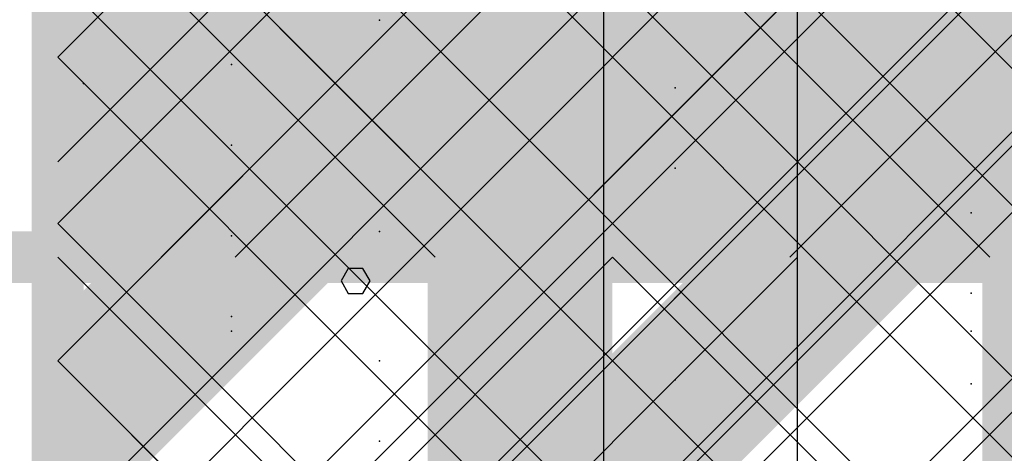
# Model space of a CAD drawing. Extents: x -2 to 113, y -136 to 16.
# Tile 272 of 541: x 49.707 to 51.664, y -28.028 to -27.167. Entities that reach past the tile are written whole.
import ezdxf

# ---------------------------------------------------------------- set-up
doc = ezdxf.new("R2010")
doc.units = 0
doc.header["$MEASUREMENT"] = 0
doc.linetypes.add('SOLID', pattern=[0])
doc.layers.get('0').update_dxf_attribs({"linetype": 'SOLID'})
for name, color, linetype in [('1', 7, 'SOLID'), ('10', 7, 'SOLID'), ('11', 7, 'SOLID'), ('12', 7, 'SOLID'), ('13', 7, 'SOLID'), ('14', 7, 'SOLID'), ('15', 7, 'SOLID'), ('16', 7, 'SOLID'), ('17', 7, 'SOLID'), ('18', 7, 'SOLID'), ('19', 7, 'SOLID'), ('2', 7, 'SOLID'), ('20', 7, 'SOLID'), ('21', 7, 'SOLID'), ('22', 7, 'SOLID'), ('23', 7, 'SOLID'), ('24', 7, 'SOLID'), ('25', 7, 'SOLID'), ('26', 7, 'SOLID'), ('27', 7, 'SOLID'), ('28', 7, 'SOLID'), ('29', 7, 'SOLID'), ('3', 7, 'SOLID'), ('30', 7, 'SOLID'), ('31', 7, 'SOLID'), ('32', 7, 'SOLID'), ('33', 7, 'SOLID'), ('34', 7, 'SOLID'), ('35', 7, 'SOLID'), ('36', 7, 'SOLID'), ('37', 7, 'SOLID'), ('38', 7, 'SOLID'), ('39', 7, 'SOLID'), ('4', 7, 'SOLID'), ('40', 7, 'SOLID'), ('41', 7, 'SOLID'), ('42', 7, 'SOLID'), ('43', 7, 'SOLID'), ('44', 7, 'SOLID'), ('45', 7, 'SOLID'), ('46', 7, 'SOLID'), ('47', 7, 'SOLID'), ('48', 7, 'SOLID'), ('49', 7, 'SOLID'), ('5', 7, 'SOLID'), ('50', 7, 'SOLID'), ('51', 7, 'SOLID'), ('52', 7, 'SOLID'), ('53', 7, 'SOLID'), ('54', 7, 'SOLID'), ('55', 7, 'SOLID'), ('56', 7, 'SOLID'), ('57', 7, 'SOLID'), ('58', 7, 'SOLID'), ('59', 7, 'SOLID'), ('6', 7, 'SOLID'), ('60', 7, 'SOLID'), ('61', 7, 'SOLID'), ('62', 7, 'SOLID'), ('63', 7, 'SOLID'), ('64', 7, 'SOLID'), ('65', 7, 'SOLID'), ('66', 7, 'SOLID'), ('67', 7, 'SOLID'), ('68', 7, 'SOLID'), ('7', 7, 'SOLID'), ('8', 7, 'SOLID'), ('9', 7, 'SOLID')]:
    doc.layers.add(name, color=color, linetype=linetype)

msp = doc.modelspace()

# ---------------------------------------------------------------- linework, layer by layer
at = {"color": 7, "linetype": 'SOLID', "const_width": 0.1029}
msp.add_lwpolyline([(49.7825, -13.1385), (49.7825, -125.6385)], dxfattribs=at)
at = {"color": 7, "linetype": 'SOLID'}
msp.add_lwpolyline([(51.2531, -40.6385), (51.2531, -25.6385)], dxfattribs=at)
at = {"color": 7}
for p in [(50.1281, -27.2562), (51.5987, -27.5503), (50.4222, -27.8444)]:
    msp.add_point(p, dxfattribs=at)
at = {"layer": '1', "color": 7, "linetype": 'SOLID', "const_width": 0.1029}
msp.add_lwpolyline([(49.7825, -13.1385), (49.7825, -125.6385)], dxfattribs=at)
at = {"layer": '10', "color": 7, "linetype": 'SOLID', "const_width": 0.1029}
msp.add_lwpolyline([(49.7825, -13.1385), (49.7825, -125.6385)], dxfattribs=at)
at = {"layer": '10', "color": 7, "linetype": 'SOLID'}
msp.add_lwpolyline([(49.7825, -28.5797), (52.7237, -25.6385)], dxfattribs=at)
at = {"layer": '10', "color": 7}
for p in [(50.1281, -27.2562), (51.5987, -27.5503), (50.4222, -27.8444)]:
    msp.add_point(p, dxfattribs=at)
at = {"layer": '11', "color": 7, "linetype": 'SOLID', "const_width": 0.1029}
msp.add_lwpolyline([(49.7825, -13.1385), (49.7825, -125.6385)], dxfattribs=at)
at = {"layer": '11', "color": 7, "linetype": 'SOLID'}
for points in [[(50.8681, -45.6385), (50.8681, -25.6385)], [(50.4037, -27.6858), (50.3892, -27.6609), (50.3603, -27.6609), (50.3458, -27.6858), (50.3603, -27.7107), (50.3892, -27.7107), (50.4037, -27.6858)]]:
    msp.add_lwpolyline(points, dxfattribs=at)
at = {"layer": '12', "color": 7, "linetype": 'SOLID', "const_width": 0.1029}
for points in [[(49.7825, -13.1385), (49.7825, -125.6385)], [(13.0178, -27.6385), (13.7531, -27.6385), (14.4884, -27.9547), (48.3119, -27.9547), (49.0472, -27.6385), (49.7825, -27.6385)], [(49.7825, -27.6385), (54.1942, -27.6385)]]:
    msp.add_lwpolyline(points, dxfattribs=at)
at = {"layer": '12', "color": 7, "linetype": 'SOLID'}
msp.add_lwpolyline([(51.2531, -29.6385), (51.2531, -27.6385)], dxfattribs=at)
at = {"layer": '12', "color": 7}
for p in [(50.1281, -27.7856), (51.5987, -27.7856)]:
    msp.add_point(p, dxfattribs=at)
msp.add_solid([(49.7825, -27.6385), (49.7825, -25.6385), (54.1942, -27.6385), (54.1942, -25.6385)], dxfattribs=at)
at = {"layer": '13', "color": 7, "linetype": 'SOLID', "const_width": 0.1029}
msp.add_lwpolyline([(49.7825, -13.1385), (49.7825, -125.6385)], dxfattribs=at)
at = {"layer": '13', "color": 7, "linetype": 'SOLID'}
for points in [[(50.8681, -45.6385), (50.8681, -25.6385)], [(50.4037, -27.6858), (50.3892, -27.6609), (50.3603, -27.6609), (50.3458, -27.6858), (50.3603, -27.7107), (50.3892, -27.7107), (50.4037, -27.6858)]]:
    msp.add_lwpolyline(points, dxfattribs=at)
at = {"layer": '14', "color": 7, "linetype": 'SOLID', "const_width": 0.1029}
for points in [[(49.7825, -13.1385), (49.7825, -125.6385)], [(13.0178, -27.6385), (13.7531, -27.6385), (14.4884, -33.0172), (48.3119, -33.0172), (49.0472, -27.6385), (49.7825, -27.6385)], [(49.7825, -27.6385), (54.1942, -27.6385)]]:
    msp.add_lwpolyline(points, dxfattribs=at)
at = {"layer": '14', "color": 7, "linetype": 'SOLID'}
for points in [[(49.7828, -25.6385), (49.783, -25.6388), (51.7827, -27.6385)], [(49.9884, -27.6385), (51.9884, -25.6385)], [(51.0913, -27.6385), (53.0913, -25.6385)], [(49.7825, -26.7415), (50.6795, -27.6385)], [(51.2531, -29.6385), (51.2531, -27.6385)]]:
    msp.add_lwpolyline(points, dxfattribs=at)
at = {"layer": '14', "color": 7}
for p in [(50.1281, -27.7856), (51.5987, -27.7856)]:
    msp.add_point(p, dxfattribs=at)
at = {"layer": '15', "color": 7, "linetype": 'SOLID', "const_width": 0.1029}
msp.add_lwpolyline([(49.7825, -13.1385), (49.7825, -125.6385)], dxfattribs=at)
at = {"layer": '15', "color": 7, "linetype": 'SOLID'}
for points in [[(50.8681, -45.6385), (50.8681, -25.6385)], [(50.4037, -27.6858), (50.3892, -27.6609), (50.3603, -27.6609), (50.3458, -27.6858), (50.3603, -27.7107), (50.3892, -27.7107), (50.4037, -27.6858)]]:
    msp.add_lwpolyline(points, dxfattribs=at)
at = {"layer": '16', "color": 7, "linetype": 'SOLID', "const_width": 0.1029}
for points in [[(49.7825, -13.1385), (49.7825, -125.6385)], [(13.0178, -27.6385), (13.7531, -27.6385), (14.4884, -33.8995), (48.3119, -33.8995), (49.0472, -27.6385), (49.7825, -27.6385)], [(49.7825, -27.6385), (54.1942, -27.6385)]]:
    msp.add_lwpolyline(points, dxfattribs=at)
at = {"layer": '16', "color": 7, "linetype": 'SOLID'}
for points in [[(49.7828, -26.8885), (49.7828, -26.8886), (50.5327, -27.6385)], [(50.1354, -27.6385), (50.8854, -26.8885)], [(50.8856, -26.8885), (51.1115, -27.1144), (51.6356, -27.6385)], [(51.2384, -27.6385), (51.9884, -26.8885)], [(49.7825, -28.7415), (50.8854, -27.6385)], [(49.7828, -27.6385), (49.783, -27.6388), (51.7827, -29.6385)], [(49.9884, -29.6385), (51.9884, -27.6385)], [(50.8856, -27.6385), (51.8003, -28.5533), (52.8856, -29.6385)]]:
    msp.add_lwpolyline(points, dxfattribs=at)
at = {"layer": '17', "color": 7, "linetype": 'SOLID', "const_width": 0.1029}
msp.add_lwpolyline([(49.7825, -13.1385), (49.7825, -125.6385)], dxfattribs=at)
at = {"layer": '17', "color": 7, "linetype": 'SOLID'}
for points in [[(50.8681, -45.6385), (50.8681, -25.6385)], [(50.4037, -27.6858), (50.3892, -27.6609), (50.3603, -27.6609), (50.3458, -27.6858), (50.3603, -27.7107), (50.3892, -27.7107), (50.4037, -27.6858)]]:
    msp.add_lwpolyline(points, dxfattribs=at)
at = {"layer": '18', "color": 7, "linetype": 'SOLID', "const_width": 0.1029}
msp.add_lwpolyline([(49.7825, -13.1385), (49.7825, -125.6385)], dxfattribs=at)
at = {"layer": '18', "color": 7, "linetype": 'SOLID'}
msp.add_lwpolyline([(51.2531, -28.1385), (51.2531, -25.6385)], dxfattribs=at)
at = {"layer": '18', "color": 7}
for p in [(50.1281, -27.2562), (51.5987, -27.5503), (50.4222, -27.8444)]:
    msp.add_point(p, dxfattribs=at)
at = {"layer": '19', "color": 7, "linetype": 'SOLID', "const_width": 0.1029}
msp.add_lwpolyline([(49.7825, -13.1385), (49.7825, -125.6385)], dxfattribs=at)
at = {"layer": '19', "color": 7, "linetype": 'SOLID'}
for points in [[(50.8681, -45.6385), (50.8681, -25.6385)], [(50.4037, -27.6858), (50.3892, -27.6609), (50.3603, -27.6609), (50.3458, -27.6858), (50.3603, -27.7107), (50.3892, -27.7107), (50.4037, -27.6858)]]:
    msp.add_lwpolyline(points, dxfattribs=at)
at = {"layer": '2', "color": 7, "linetype": 'SOLID', "const_width": 0.1029}
for points in [[(49.7825, -13.1385), (49.7825, -125.6385)], [(13.0178, -27.6385), (13.7531, -27.6385), (14.4884, -33.0172), (48.3119, -33.0172), (49.0472, -27.6385), (49.7825, -27.6385)], [(49.7825, -27.6385), (54.1942, -27.6385)]]:
    msp.add_lwpolyline(points, dxfattribs=at)
at = {"layer": '2', "color": 7, "linetype": 'SOLID'}
for points in [[(51.2531, -27.6385), (51.2531, -25.6385)], [(51.2531, -31.6385), (51.2531, -27.6385)]]:
    msp.add_lwpolyline(points, dxfattribs=at)
at = {"layer": '2', "color": 7}
for p in [(50.1281, -27.2562), (51.5987, -27.5503), (50.1281, -27.7856), (51.5987, -27.7856)]:
    msp.add_point(p, dxfattribs=at)
at = {"layer": '20', "color": 7, "linetype": 'SOLID', "const_width": 0.1029}
for points in [[(49.7825, -13.1385), (49.7825, -125.6385)], [(13.0178, -27.6385), (13.7531, -27.6385), (14.4884, -31.1422), (48.3119, -31.1422), (49.0472, -27.6385), (49.7825, -27.6385)], [(49.7825, -27.6385), (54.1942, -27.6385)]]:
    msp.add_lwpolyline(points, dxfattribs=at)
at = {"layer": '20', "color": 7, "linetype": 'SOLID'}
for points in [[(49.7828, -25.6385), (49.783, -25.6388), (51.7827, -27.6385)], [(49.9884, -27.6385), (51.9884, -25.6385)], [(51.0913, -27.6385), (53.0913, -25.6385)], [(49.7825, -26.7415), (50.6795, -27.6385)], [(51.2531, -39.6385), (51.2531, -27.6385)]]:
    msp.add_lwpolyline(points, dxfattribs=at)
at = {"layer": '20', "color": 7}
for p in [(50.1281, -27.7856), (51.5987, -27.7856)]:
    msp.add_point(p, dxfattribs=at)
at = {"layer": '21', "color": 7, "linetype": 'SOLID', "const_width": 0.1029}
msp.add_lwpolyline([(49.7825, -13.1385), (49.7825, -125.6385)], dxfattribs=at)
at = {"layer": '21', "color": 7, "linetype": 'SOLID'}
for points in [[(50.8681, -45.6385), (50.8681, -25.6385)], [(50.4037, -27.6858), (50.3892, -27.6609), (50.3603, -27.6609), (50.3458, -27.6858), (50.3603, -27.7107), (50.3892, -27.7107), (50.4037, -27.6858)]]:
    msp.add_lwpolyline(points, dxfattribs=at)
at = {"layer": '22', "color": 7, "linetype": 'SOLID', "const_width": 0.1029}
msp.add_lwpolyline([(49.7825, -13.1385), (49.7825, -125.6385)], dxfattribs=at)
at = {"layer": '22', "color": 7, "linetype": 'SOLID'}
msp.add_lwpolyline([(49.7825, -28.5797), (52.7237, -25.6385)], dxfattribs=at)
at = {"layer": '22', "color": 7}
for p in [(50.1281, -27.2562), (51.5987, -27.5503), (50.4222, -27.8444)]:
    msp.add_point(p, dxfattribs=at)
at = {"layer": '23', "color": 7, "linetype": 'SOLID', "const_width": 0.1029}
msp.add_lwpolyline([(49.7825, -13.1385), (49.7825, -125.6385)], dxfattribs=at)
at = {"layer": '23', "color": 7, "linetype": 'SOLID'}
for points in [[(50.8681, -45.6385), (50.8681, -25.6385)], [(50.4037, -27.6858), (50.3892, -27.6609), (50.3603, -27.6609), (50.3458, -27.6858), (50.3603, -27.7107), (50.3892, -27.7107), (50.4037, -27.6858)]]:
    msp.add_lwpolyline(points, dxfattribs=at)
at = {"layer": '24', "color": 7, "linetype": 'SOLID', "const_width": 0.1029}
msp.add_lwpolyline([(49.7825, -13.1385), (49.7825, -125.6385)], dxfattribs=at)
at = {"layer": '24', "color": 7, "linetype": 'SOLID'}
msp.add_lwpolyline([(49.7825, -28.5797), (52.7237, -25.6385)], dxfattribs=at)
at = {"layer": '24', "color": 7}
for p in [(50.1281, -27.2562), (51.5987, -27.5503), (50.4222, -27.8444)]:
    msp.add_point(p, dxfattribs=at)
at = {"layer": '25', "color": 7, "linetype": 'SOLID', "const_width": 0.1029}
msp.add_lwpolyline([(49.7825, -13.1385), (49.7825, -125.6385)], dxfattribs=at)
at = {"layer": '25', "color": 7, "linetype": 'SOLID'}
for points in [[(50.8681, -45.6385), (50.8681, -25.6385)], [(50.4037, -27.6858), (50.3892, -27.6609), (50.3603, -27.6609), (50.3458, -27.6858), (50.3603, -27.7107), (50.3892, -27.7107), (50.4037, -27.6858)]]:
    msp.add_lwpolyline(points, dxfattribs=at)
at = {"layer": '26', "color": 7, "linetype": 'SOLID', "const_width": 0.1029}
msp.add_lwpolyline([(49.7825, -13.1385), (49.7825, -125.6385)], dxfattribs=at)
at = {"layer": '26', "color": 7, "linetype": 'SOLID'}
msp.add_lwpolyline([(51.2531, -31.6385), (51.2531, -25.6385)], dxfattribs=at)
at = {"layer": '26', "color": 7}
for p in [(50.1281, -27.2562), (51.5987, -27.5503), (50.4222, -27.8444)]:
    msp.add_point(p, dxfattribs=at)
at = {"layer": '27', "color": 7, "linetype": 'SOLID', "const_width": 0.1029}
msp.add_lwpolyline([(49.7825, -13.1385), (49.7825, -125.6385)], dxfattribs=at)
at = {"layer": '27', "color": 7}
for points in [[(49.7825, -27.7562), (50.9589, -27.0503), (49.7825, -27.7562), (50.7237, -26.815)], [(50.9589, -27.7562), (52.1354, -27.0503), (50.9589, -27.7562), (51.9001, -26.815)], [(49.7825, -27.7562), (50.0178, -27.9915), (49.7825, -27.7562), (50.9589, -27.0503)], [(50.9589, -27.7562), (51.1942, -27.9915), (50.9589, -27.7562), (52.1354, -27.0503)], [(49.7825, -27.7562), (49.7825, -27.9915), (49.7825, -27.7562), (50.0178, -27.9915)], [(50.9589, -27.7562), (50.9589, -27.9915), (50.9589, -27.7562), (50.7237, -27.9915)], [(50.9589, -27.7562), (50.9589, -27.9915), (50.9589, -27.7562), (51.1942, -27.9915)], [(49.7825, -28.9326), (50.9589, -28.2267), (49.7825, -28.9326), (50.7237, -27.9915)], [(49.7825, -27.9915), (50.0178, -27.9915), (49.7825, -27.9915), (49.7825, -28.2267)], [(50.9589, -28.2267), (50.9589, -27.9915), (50.9589, -28.2267), (50.7237, -27.9915)], [(50.9589, -28.9326), (52.1354, -28.2267), (50.9589, -28.9326), (51.9001, -27.9915)], [(50.9589, -27.9915), (51.1942, -27.9915), (50.9589, -27.9915), (50.9589, -28.2267)]]:
    msp.add_solid(points, dxfattribs=at)
at = {"layer": '28', "color": 7, "linetype": 'SOLID', "const_width": 0.1029}
msp.add_lwpolyline([(49.7825, -13.1385), (49.7825, -125.6385)], dxfattribs=at)
at = {"layer": '28', "color": 7, "linetype": 'SOLID'}
msp.add_lwpolyline([(51.2531, -47.1385), (51.2531, -25.6385)], dxfattribs=at)
at = {"layer": '28', "color": 7}
for p in [(50.1281, -27.2562), (51.5987, -27.5503), (50.4222, -27.8444)]:
    msp.add_point(p, dxfattribs=at)
at = {"layer": '29', "color": 7, "linetype": 'SOLID', "const_width": 0.1029}
msp.add_lwpolyline([(49.7825, -13.1385), (49.7825, -125.6385)], dxfattribs=at)
at = {"layer": '29', "color": 7, "linetype": 'SOLID'}
msp.add_lwpolyline([(51.2531, -33.1385), (51.2531, -25.6385)], dxfattribs=at)
at = {"layer": '29', "color": 7}
for p in [(50.1281, -27.2562), (51.5987, -27.5503), (50.4222, -27.8444)]:
    msp.add_point(p, dxfattribs=at)
at = {"layer": '3', "color": 7, "linetype": 'SOLID', "const_width": 0.1029}
msp.add_lwpolyline([(49.7825, -13.1385), (49.7825, -125.6385)], dxfattribs=at)
at = {"layer": '3', "color": 7, "linetype": 'SOLID'}
for points in [[(50.8681, -45.6385), (50.8681, -25.6385)], [(50.4037, -27.6858), (50.3892, -27.6609), (50.3603, -27.6609), (50.3458, -27.6858), (50.3603, -27.7107), (50.3892, -27.7107), (50.4037, -27.6858)]]:
    msp.add_lwpolyline(points, dxfattribs=at)
at = {"layer": '30', "color": 7, "linetype": 'SOLID', "const_width": 0.1029}
msp.add_lwpolyline([(49.7825, -13.1385), (49.7825, -125.6385)], dxfattribs=at)
at = {"layer": '30', "color": 7, "linetype": 'SOLID'}
msp.add_lwpolyline([(50.2237, -28.1385), (52.7237, -25.6385)], dxfattribs=at)
at = {"layer": '30', "color": 7}
for p in [(50.1281, -27.2562), (51.5987, -27.5503), (50.4222, -27.8444)]:
    msp.add_point(p, dxfattribs=at)
at = {"layer": '31', "color": 7, "linetype": 'SOLID', "const_width": 0.1029}
msp.add_lwpolyline([(49.7825, -13.1385), (49.7825, -125.6385)], dxfattribs=at)
at = {"layer": '31', "color": 7, "linetype": 'SOLID'}
for points in [[(49.7825, -28.5797), (52.7237, -25.6385)], [(50.8681, -45.6385), (50.8681, -25.6385)], [(50.4037, -27.6858), (50.3892, -27.6609), (50.3603, -27.6609), (50.3458, -27.6858), (50.3603, -27.7107), (50.3892, -27.7107), (50.4037, -27.6858)]]:
    msp.add_lwpolyline(points, dxfattribs=at)
at = {"layer": '31', "color": 7}
for p in [(50.1281, -27.2562), (51.5987, -27.5503), (50.4222, -27.8444)]:
    msp.add_point(p, dxfattribs=at)
at = {"layer": '32', "color": 7, "linetype": 'SOLID', "const_width": 0.1029}
msp.add_lwpolyline([(49.7825, -13.1385), (49.7825, -125.6385)], dxfattribs=at)
at = {"layer": '32', "color": 7, "linetype": 'SOLID'}
msp.add_lwpolyline([(49.7825, -28.5797), (52.7237, -25.6385)], dxfattribs=at)
at = {"layer": '32', "color": 7}
for p in [(50.1281, -27.2562), (51.5987, -27.5503), (50.4222, -27.8444)]:
    msp.add_point(p, dxfattribs=at)
at = {"layer": '33', "color": 7, "linetype": 'SOLID', "const_width": 0.1029}
msp.add_lwpolyline([(49.7825, -13.1385), (49.7825, -125.6385)], dxfattribs=at)
at = {"layer": '33', "color": 7, "linetype": 'SOLID'}
msp.add_lwpolyline([(49.7825, -28.5797), (52.7237, -25.6385)], dxfattribs=at)
at = {"layer": '33', "color": 7}
for p in [(50.1281, -27.2562), (51.5987, -27.5503), (50.4222, -27.8444)]:
    msp.add_point(p, dxfattribs=at)
at = {"layer": '34', "color": 7, "linetype": 'SOLID', "const_width": 0.1029}
msp.add_lwpolyline([(49.7825, -13.1385), (49.7825, -125.6385)], dxfattribs=at)
at = {"layer": '34', "color": 7, "linetype": 'SOLID'}
msp.add_lwpolyline([(49.7825, -28.5797), (52.7237, -25.6385)], dxfattribs=at)
at = {"layer": '34', "color": 7}
for p in [(50.1281, -27.2562), (51.5987, -27.5503), (50.4222, -27.8444)]:
    msp.add_point(p, dxfattribs=at)
at = {"layer": '35', "color": 7, "linetype": 'SOLID', "const_width": 0.1029}
msp.add_lwpolyline([(49.7825, -13.1385), (49.7825, -125.6385)], dxfattribs=at)
at = {"layer": '35', "color": 7, "linetype": 'SOLID'}
msp.add_lwpolyline([(49.7825, -28.5797), (52.7237, -25.6385)], dxfattribs=at)
at = {"layer": '35', "color": 7}
for p in [(50.1281, -27.2562), (51.5987, -27.5503), (50.4222, -27.8444)]:
    msp.add_point(p, dxfattribs=at)
at = {"layer": '36', "color": 7, "linetype": 'SOLID', "const_width": 0.1029}
msp.add_lwpolyline([(49.7825, -13.1385), (49.7825, -125.6385)], dxfattribs=at)
at = {"layer": '36', "color": 7, "linetype": 'SOLID'}
msp.add_lwpolyline([(49.7825, -28.5797), (52.7237, -25.6385)], dxfattribs=at)
at = {"layer": '36', "color": 7}
for p in [(50.1281, -27.2562), (51.5987, -27.5503), (50.4222, -27.8444)]:
    msp.add_point(p, dxfattribs=at)
at = {"layer": '37', "color": 7, "linetype": 'SOLID', "const_width": 0.1029}
msp.add_lwpolyline([(49.7825, -13.1385), (49.7825, -125.6385)], dxfattribs=at)
at = {"layer": '37', "color": 7, "linetype": 'SOLID'}
msp.add_lwpolyline([(49.7825, -28.5797), (52.7237, -25.6385)], dxfattribs=at)
at = {"layer": '37', "color": 7}
for p in [(50.1281, -27.2562), (51.5987, -27.5503), (50.4222, -27.8444)]:
    msp.add_point(p, dxfattribs=at)
at = {"layer": '38', "color": 7, "linetype": 'SOLID', "const_width": 0.1029}
msp.add_lwpolyline([(49.7825, -13.1385), (49.7825, -125.6385)], dxfattribs=at)
at = {"layer": '38', "color": 7, "linetype": 'SOLID'}
msp.add_lwpolyline([(49.7825, -28.5797), (52.7237, -25.6385)], dxfattribs=at)
at = {"layer": '38', "color": 7}
for p in [(50.1281, -27.2562), (51.5987, -27.5503), (50.4222, -27.8444)]:
    msp.add_point(p, dxfattribs=at)
at = {"layer": '39', "color": 7, "linetype": 'SOLID', "const_width": 0.1029}
msp.add_lwpolyline([(49.7825, -13.1385), (49.7825, -125.6385)], dxfattribs=at)
at = {"layer": '39', "color": 7, "linetype": 'SOLID'}
for points in [[(49.7825, -27.8444), (51.9884, -25.6385)], [(49.7828, -25.6385), (49.7832, -25.6389), (52.2827, -28.1385)], [(50.5913, -28.1385), (53.0913, -25.6385)], [(49.7825, -26.7415), (51.1795, -28.1385)], [(49.7825, -27.8444), (50.0766, -28.1385)]]:
    msp.add_lwpolyline(points, dxfattribs=at)
at = {"layer": '4', "color": 7, "linetype": 'SOLID', "const_width": 0.1029}
msp.add_lwpolyline([(49.7825, -13.1385), (49.7825, -125.6385)], dxfattribs=at)
at = {"layer": '4', "color": 7, "linetype": 'SOLID'}
msp.add_lwpolyline([(51.2531, -29.6385), (51.2531, -25.6385)], dxfattribs=at)
at = {"layer": '4', "color": 7}
for p in [(50.1281, -27.2562), (51.5987, -27.5503), (50.4222, -27.8444)]:
    msp.add_point(p, dxfattribs=at)
at = {"layer": '40', "color": 7, "linetype": 'SOLID', "const_width": 0.1029}
msp.add_lwpolyline([(49.7825, -13.1385), (49.7825, -125.6385)], dxfattribs=at)
at = {"layer": '40', "color": 7, "linetype": 'SOLID'}
msp.add_lwpolyline([(51.2531, -45.6385), (51.2531, -25.6385)], dxfattribs=at)
at = {"layer": '40', "color": 7}
for p in [(50.1281, -27.2562), (51.5987, -27.5503), (50.4222, -27.8444)]:
    msp.add_point(p, dxfattribs=at)
at = {"layer": '41', "color": 7, "linetype": 'SOLID', "const_width": 0.1029}
msp.add_lwpolyline([(49.7825, -13.1385), (49.7825, -125.6385)], dxfattribs=at)
at = {"layer": '41', "color": 7, "linetype": 'SOLID'}
msp.add_lwpolyline([(50.2237, -28.1385), (52.7237, -25.6385)], dxfattribs=at)
at = {"layer": '41', "color": 7}
for p in [(50.1281, -27.2562), (51.5987, -27.5503), (50.4222, -27.8444)]:
    msp.add_point(p, dxfattribs=at)
at = {"layer": '42', "color": 7, "linetype": 'SOLID', "const_width": 0.1029}
msp.add_lwpolyline([(49.7825, -13.1385), (49.7825, -125.6385)], dxfattribs=at)
at = {"layer": '42', "color": 7, "linetype": 'SOLID'}
msp.add_lwpolyline([(51.2531, -45.6385), (51.2531, -25.6385)], dxfattribs=at)
at = {"layer": '42', "color": 7}
for p in [(50.1281, -27.2562), (51.5987, -27.5503), (50.4222, -27.8444)]:
    msp.add_point(p, dxfattribs=at)
at = {"layer": '43', "color": 7, "linetype": 'SOLID', "const_width": 0.1029}
msp.add_lwpolyline([(49.7825, -13.1385), (49.7825, -125.6385)], dxfattribs=at)
at = {"layer": '43', "color": 7, "linetype": 'SOLID'}
msp.add_lwpolyline([(49.7825, -28.5797), (52.7237, -25.6385)], dxfattribs=at)
at = {"layer": '43', "color": 7}
for p in [(50.1281, -27.2562), (51.5987, -27.5503), (50.4222, -27.8444)]:
    msp.add_point(p, dxfattribs=at)
at = {"layer": '44', "color": 7, "linetype": 'SOLID', "const_width": 0.1029}
msp.add_lwpolyline([(49.7825, -13.1385), (49.7825, -125.6385)], dxfattribs=at)
at = {"layer": '44', "color": 7, "linetype": 'SOLID'}
for points in [[(50.8681, -45.6385), (50.8681, -25.6385)], [(50.4037, -27.6858), (50.3892, -27.6609), (50.3603, -27.6609), (50.3458, -27.6858), (50.3603, -27.7107), (50.3892, -27.7107), (50.4037, -27.6858)]]:
    msp.add_lwpolyline(points, dxfattribs=at)
at = {"layer": '45', "color": 7, "linetype": 'SOLID', "const_width": 0.1029}
msp.add_lwpolyline([(49.7825, -13.1385), (49.7825, -125.6385)], dxfattribs=at)
at = {"layer": '45', "color": 7, "linetype": 'SOLID'}
msp.add_lwpolyline([(51.2531, -30.6385), (51.2531, -25.6385)], dxfattribs=at)
at = {"layer": '45', "color": 7}
for p in [(50.1281, -27.2562), (51.5987, -27.5503), (50.4222, -27.8444)]:
    msp.add_point(p, dxfattribs=at)
at = {"layer": '46', "color": 7, "linetype": 'SOLID', "const_width": 0.1029}
msp.add_lwpolyline([(49.7825, -13.1385), (49.7825, -125.6385)], dxfattribs=at)
at = {"layer": '46', "color": 7, "linetype": 'SOLID'}
for points in [[(49.7825, -27.4491), (51.2531, -25.9785)], [(49.7825, -28.9197), (52.7237, -25.9785)]]:
    msp.add_lwpolyline(points, dxfattribs=at)
at = {"layer": '46', "color": 7}
for p in [(51.0104, -27.302), (50.1281, -27.5962), (51.5987, -27.8903)]:
    msp.add_point(p, dxfattribs=at)
at = {"layer": '47', "color": 7, "linetype": 'SOLID', "const_width": 0.1029}
msp.add_lwpolyline([(49.7825, -13.1385), (49.7825, -125.6385)], dxfattribs=at)
at = {"layer": '47', "color": 7, "linetype": 'SOLID'}
for points in [[(49.7825, -26.1385), (54.1942, -30.5503)], [(49.7825, -27.2415), (50.8854, -26.1385)], [(49.7825, -28.3444), (51.9884, -26.1385)], [(49.7825, -29.4473), (53.0913, -26.1385)], [(49.7825, -27.2415), (53.1795, -30.6385)]]:
    msp.add_lwpolyline(points, dxfattribs=at)
at = {"layer": '48', "color": 7, "linetype": 'SOLID', "const_width": 0.1029}
msp.add_lwpolyline([(49.7825, -13.1385), (49.7825, -125.6385)], dxfattribs=at)
at = {"layer": '48', "color": 7, "linetype": 'SOLID'}
msp.add_lwpolyline([(51.2531, -30.6385), (51.2531, -25.6385)], dxfattribs=at)
at = {"layer": '48', "color": 7}
for p in [(50.1281, -27.2562), (51.5987, -27.5503), (50.4222, -27.8444)]:
    msp.add_point(p, dxfattribs=at)
at = {"layer": '49', "color": 7, "linetype": 'SOLID', "const_width": 0.1029}
msp.add_lwpolyline([(49.7825, -13.1385), (49.7825, -125.6385)], dxfattribs=at)
at = {"layer": '49', "color": 7, "linetype": 'SOLID'}
msp.add_lwpolyline([(51.2531, -28.1385), (51.2531, -25.7985)], dxfattribs=at)
at = {"layer": '49', "color": 7}
for p in [(50.1281, -27.4162), (51.5987, -27.7103), (50.4222, -28.0044)]:
    msp.add_point(p, dxfattribs=at)
at = {"layer": '5', "color": 7, "linetype": 'SOLID', "const_width": 0.1029}
msp.add_lwpolyline([(49.7825, -13.1385), (49.7825, -125.6385)], dxfattribs=at)
at = {"layer": '5', "color": 7, "linetype": 'SOLID'}
for points in [[(50.8681, -45.6385), (50.8681, -25.6385)], [(50.4037, -27.6858), (50.3892, -27.6609), (50.3603, -27.6609), (50.3458, -27.6858), (50.3603, -27.7107), (50.3892, -27.7107), (50.4037, -27.6858)]]:
    msp.add_lwpolyline(points, dxfattribs=at)
at = {"layer": '50', "color": 7, "linetype": 'SOLID', "const_width": 0.1029}
for points in [[(49.7825, -13.1385), (49.7825, -125.6385)], [(13.0178, -27.6385), (13.7531, -27.6385), (14.4884, -33.0172), (48.3119, -33.0172), (49.0472, -27.6385), (49.7825, -27.6385)], [(49.7825, -27.6385), (54.1942, -27.6385)]]:
    msp.add_lwpolyline(points, dxfattribs=at)
at = {"layer": '50', "color": 7, "linetype": 'SOLID'}
for points in [[(51.2531, -27.6385), (51.2531, -25.6385)], [(49.7825, -29.1091), (51.2531, -27.6385)]]:
    msp.add_lwpolyline(points, dxfattribs=at)
at = {"layer": '50', "color": 7}
for p in [(50.1281, -27.2562), (51.5987, -27.5503), (50.1281, -27.7856), (51.5987, -27.7856)]:
    msp.add_point(p, dxfattribs=at)
at = {"layer": '51', "color": 7, "linetype": 'SOLID', "const_width": 0.1029}
msp.add_lwpolyline([(49.7825, -13.1385), (49.7825, -125.6385)], dxfattribs=at)
at = {"layer": '51', "color": 7, "linetype": 'SOLID'}
for points in [[(49.7825, -27.8444), (51.9884, -25.6385)], [(49.7825, -28.5797), (52.7237, -25.6385)], [(49.7825, -29.315), (53.4589, -25.6385)], [(51.2531, -45.6385), (51.2531, -25.6385)]]:
    msp.add_lwpolyline(points, dxfattribs=at)
at = {"layer": '52', "color": 7, "linetype": 'SOLID', "const_width": 0.1029}
msp.add_lwpolyline([(49.7825, -13.1385), (49.7825, -125.6385)], dxfattribs=at)
at = {"layer": '52', "color": 7}
for p in [(49.8339, -27.2938), (50.4222, -27.5879), (51.0104, -27.882)]:
    msp.add_point(p, dxfattribs=at)
at = {"layer": '53', "color": 7, "linetype": 'SOLID', "const_width": 0.1029}
msp.add_lwpolyline([(49.7825, -13.1385), (49.7825, -125.6385)], dxfattribs=at)
at = {"layer": '53', "color": 7, "linetype": 'SOLID'}
msp.add_lwpolyline([(51.2531, -45.6385), (51.2531, -25.6385)], dxfattribs=at)
at = {"layer": '53', "color": 7}
for p in [(50.1281, -27.2562), (51.5987, -27.5503), (50.4222, -27.8444)]:
    msp.add_point(p, dxfattribs=at)
at = {"layer": '54', "color": 7, "linetype": 'SOLID', "const_width": 0.1029}
msp.add_lwpolyline([(49.7825, -13.1385), (49.7825, -125.6385)], dxfattribs=at)
at = {"layer": '54', "color": 7, "linetype": 'SOLID'}
for points in [[(49.7825, -25.6385), (54.1942, -30.0503)], [(49.7825, -27.8444), (51.9884, -25.6385)], [(49.7825, -28.9473), (53.0913, -25.6385)], [(49.7825, -26.7415), (54.1942, -31.1532)], [(49.7825, -27.8444), (54.1942, -32.2562)]]:
    msp.add_lwpolyline(points, dxfattribs=at)
at = {"layer": '55', "color": 7, "linetype": 'SOLID', "const_width": 0.1029}
msp.add_lwpolyline([(49.7825, -13.1385), (49.7825, -125.6385)], dxfattribs=at)
at = {"layer": '55', "color": 7, "linetype": 'SOLID'}
for points in [[(50.8681, -45.6385), (50.8681, -25.6385)], [(50.4037, -27.6858), (50.3892, -27.6609), (50.3603, -27.6609), (50.3458, -27.6858), (50.3603, -27.7107), (50.3892, -27.7107), (50.4037, -27.6858)]]:
    msp.add_lwpolyline(points, dxfattribs=at)
at = {"layer": '56', "color": 7, "linetype": 'SOLID', "const_width": 0.1029}
msp.add_lwpolyline([(49.7825, -13.1385), (49.7825, -125.6385)], dxfattribs=at)
at = {"layer": '56', "color": 7, "linetype": 'SOLID'}
for points in [[(49.7828, -25.9785), (49.7831, -25.9788), (51.9427, -28.1385)], [(49.8284, -28.1385), (51.9884, -25.9785)], [(50.9313, -28.1385), (53.0913, -25.9785)], [(49.7825, -27.0815), (50.8395, -28.1385)]]:
    msp.add_lwpolyline(points, dxfattribs=at)
at = {"layer": '57', "color": 7, "linetype": 'SOLID', "const_width": 0.1029}
msp.add_lwpolyline([(49.7825, -13.1385), (49.7825, -125.6385)], dxfattribs=at)
at = {"layer": '57', "color": 7}
for points in [[(50.5178, -33.1385), (50.8854, -33.1385), (50.5178, -25.6385), (50.8854, -25.6385)], [(51.6207, -33.1385), (51.9884, -33.1385), (51.6207, -25.6385), (51.9884, -25.6385)]]:
    msp.add_solid(points, dxfattribs=at)
at = {"layer": '58', "color": 7, "linetype": 'SOLID', "const_width": 0.1029}
msp.add_lwpolyline([(49.7825, -13.1385), (49.7825, -125.6385)], dxfattribs=at)
at = {"layer": '58', "color": 7, "linetype": 'SOLID'}
for points in [[(50.8681, -45.6385), (50.8681, -25.6385)], [(50.4037, -27.6858), (50.3892, -27.6609), (50.3603, -27.6609), (50.3458, -27.6858), (50.3603, -27.7107), (50.3892, -27.7107), (50.4037, -27.6858)]]:
    msp.add_lwpolyline(points, dxfattribs=at)
at = {"layer": '59', "color": 7, "linetype": 'SOLID', "const_width": 0.1029}
msp.add_lwpolyline([(49.7825, -13.1385), (49.7825, -125.6385)], dxfattribs=at)
at = {"layer": '59', "color": 7, "linetype": 'SOLID'}
msp.add_lwpolyline([(51.2531, -30.6385), (51.2531, -25.6385)], dxfattribs=at)
at = {"layer": '59', "color": 7}
for p in [(50.1281, -27.2562), (51.5987, -27.5503), (50.4222, -27.8444)]:
    msp.add_point(p, dxfattribs=at)
at = {"layer": '6', "color": 7, "linetype": 'SOLID', "const_width": 0.1029}
msp.add_lwpolyline([(49.7825, -13.1385), (49.7825, -125.6385)], dxfattribs=at)
at = {"layer": '6', "color": 7, "linetype": 'SOLID'}
for points in [[(49.7825, -26.4685), (54.1942, -30.8803)], [(49.7825, -27.5715), (50.8854, -26.4685)], [(49.7825, -28.6744), (51.9884, -26.4685)], [(49.7825, -29.7773), (53.0913, -26.4685)], [(50.8854, -26.4685), (54.1942, -29.7773)], [(49.7825, -27.5715), (54.1942, -31.9832)]]:
    msp.add_lwpolyline(points, dxfattribs=at)
at = {"layer": '60', "color": 7, "linetype": 'SOLID', "const_width": 0.1029}
msp.add_lwpolyline([(49.7825, -13.1385), (49.7825, -125.6385)], dxfattribs=at)
at = {"layer": '60', "color": 7, "linetype": 'SOLID'}
for points in [[(50.8681, -45.6385), (50.8681, -25.6385)], [(50.4037, -27.6858), (50.3892, -27.6609), (50.3603, -27.6609), (50.3458, -27.6858), (50.3603, -27.7107), (50.3892, -27.7107), (50.4037, -27.6858)]]:
    msp.add_lwpolyline(points, dxfattribs=at)
at = {"layer": '61', "color": 7, "linetype": 'SOLID', "const_width": 0.1029}
msp.add_lwpolyline([(49.7825, -13.1385), (49.7825, -125.6385)], dxfattribs=at)
at = {"layer": '61', "color": 7, "linetype": 'SOLID'}
msp.add_lwpolyline([(50.2237, -28.1385), (52.7237, -25.6385)], dxfattribs=at)
at = {"layer": '61', "color": 7}
for p in [(50.1281, -27.2562), (51.5987, -27.5503), (50.4222, -27.8444)]:
    msp.add_point(p, dxfattribs=at)
at = {"layer": '62', "color": 7, "linetype": 'SOLID', "const_width": 0.1029}
msp.add_lwpolyline([(49.7825, -13.1385), (49.7825, -125.6385)], dxfattribs=at)
at = {"layer": '62', "color": 7, "linetype": 'SOLID'}
for points in [[(50.8681, -45.6385), (50.8681, -25.6385)], [(50.4037, -27.6858), (50.3892, -27.6609), (50.3603, -27.6609), (50.3458, -27.6858), (50.3603, -27.7107), (50.3892, -27.7107), (50.4037, -27.6858)]]:
    msp.add_lwpolyline(points, dxfattribs=at)
at = {"layer": '63', "color": 7, "linetype": 'SOLID', "const_width": 0.1029}
msp.add_lwpolyline([(49.7825, -13.1385), (49.7825, -125.6385)], dxfattribs=at)
at = {"layer": '63', "color": 7, "linetype": 'SOLID'}
msp.add_lwpolyline([(51.2531, -30.6385), (51.2531, -25.6385)], dxfattribs=at)
at = {"layer": '63', "color": 7}
for p in [(50.1281, -27.2562), (51.5987, -27.5503), (50.4222, -27.8444)]:
    msp.add_point(p, dxfattribs=at)
at = {"layer": '64', "color": 7, "linetype": 'SOLID', "const_width": 0.1029}
msp.add_lwpolyline([(49.7825, -13.1385), (49.7825, -125.6385)], dxfattribs=at)
at = {"layer": '64', "color": 7, "linetype": 'SOLID'}
for points in [[(50.8681, -45.6385), (50.8681, -25.6385)], [(50.4037, -27.6858), (50.3892, -27.6609), (50.3603, -27.6609), (50.3458, -27.6858), (50.3603, -27.7107), (50.3892, -27.7107), (50.4037, -27.6858)]]:
    msp.add_lwpolyline(points, dxfattribs=at)
at = {"layer": '65', "color": 7, "linetype": 'SOLID', "const_width": 0.1029}
msp.add_lwpolyline([(49.7825, -13.1385), (49.7825, -125.6385)], dxfattribs=at)
at = {"layer": '65', "color": 7, "linetype": 'SOLID'}
for points in [[(49.7825, -25.6385), (54.1942, -30.0503)], [(49.7825, -27.8444), (51.9884, -25.6385)], [(49.7825, -28.9473), (53.0913, -25.6385)], [(49.7825, -26.7415), (54.1942, -31.1532)], [(49.7825, -27.8444), (54.1942, -32.2562)]]:
    msp.add_lwpolyline(points, dxfattribs=at)
at = {"layer": '66', "color": 7, "linetype": 'SOLID', "const_width": 0.1029}
msp.add_lwpolyline([(49.7825, -13.1385), (49.7825, -125.6385)], dxfattribs=at)
at = {"layer": '66', "color": 7, "linetype": 'SOLID'}
for points in [[(50.8681, -45.6385), (50.8681, -25.6385)], [(50.4037, -27.6858), (50.3892, -27.6609), (50.3603, -27.6609), (50.3458, -27.6858), (50.3603, -27.7107), (50.3892, -27.7107), (50.4037, -27.6858)]]:
    msp.add_lwpolyline(points, dxfattribs=at)
at = {"layer": '67', "color": 7, "linetype": 'SOLID', "const_width": 0.1029}
msp.add_lwpolyline([(49.7825, -13.1385), (49.7825, -125.6385)], dxfattribs=at)
at = {"layer": '67', "color": 7, "linetype": 'SOLID'}
for points in [[(49.7825, -27.8444), (51.9884, -25.6385)], [(49.7825, -28.9473), (53.0913, -25.6385)], [(49.7828, -25.6385), (49.7839, -25.6396), (53.2827, -29.1385)], [(49.7825, -26.7415), (52.1795, -29.1385)], [(49.7825, -27.8444), (51.0766, -29.1385)]]:
    msp.add_lwpolyline(points, dxfattribs=at)
at = {"layer": '68', "color": 7, "linetype": 'SOLID', "const_width": 0.1029}
msp.add_lwpolyline([(49.7825, -13.1385), (49.7825, -125.6385)], dxfattribs=at)
at = {"layer": '68', "color": 7, "linetype": 'SOLID'}
for points in [[(50.8681, -45.6385), (50.8681, -25.6385)], [(50.4037, -27.6858), (50.3892, -27.6609), (50.3603, -27.6609), (50.3458, -27.6858), (50.3603, -27.7107), (50.3892, -27.7107), (50.4037, -27.6858)]]:
    msp.add_lwpolyline(points, dxfattribs=at)
at = {"layer": '7', "color": 7, "linetype": 'SOLID', "const_width": 0.1029}
msp.add_lwpolyline([(49.7825, -13.1385), (49.7825, -125.6385)], dxfattribs=at)
at = {"layer": '7', "color": 7, "linetype": 'SOLID'}
msp.add_lwpolyline([(51.2531, -45.6385), (51.2531, -25.6385)], dxfattribs=at)
at = {"layer": '7', "color": 7}
for p in [(50.1281, -27.2562), (51.5987, -27.5503), (50.4222, -27.8444)]:
    msp.add_point(p, dxfattribs=at)
at = {"layer": '8', "color": 7, "linetype": 'SOLID', "const_width": 0.1029}
msp.add_lwpolyline([(49.7825, -13.1385), (49.7825, -125.6385)], dxfattribs=at)
at = {"layer": '8', "color": 7, "linetype": 'SOLID'}
msp.add_lwpolyline([(51.2531, -28.1385), (51.2531, -26.1385)], dxfattribs=at)
at = {"layer": '8', "color": 7}
for p in [(50.4222, -27.1679), (51.0104, -27.462), (50.1281, -27.7562)]:
    msp.add_point(p, dxfattribs=at)
at = {"layer": '9', "color": 7, "linetype": 'SOLID', "const_width": 0.1029}
msp.add_lwpolyline([(49.7825, -13.1385), (49.7825, -125.6385)], dxfattribs=at)
at = {"layer": '9', "color": 7, "linetype": 'SOLID'}
for points in [[(50.8681, -45.6385), (50.8681, -25.6385)], [(50.4037, -27.6858), (50.3892, -27.6609), (50.3603, -27.6609), (50.3458, -27.6858), (50.3603, -27.7107), (50.3892, -27.7107), (50.4037, -27.6858)]]:
    msp.add_lwpolyline(points, dxfattribs=at)

doc.saveas('drawing.dxf')
